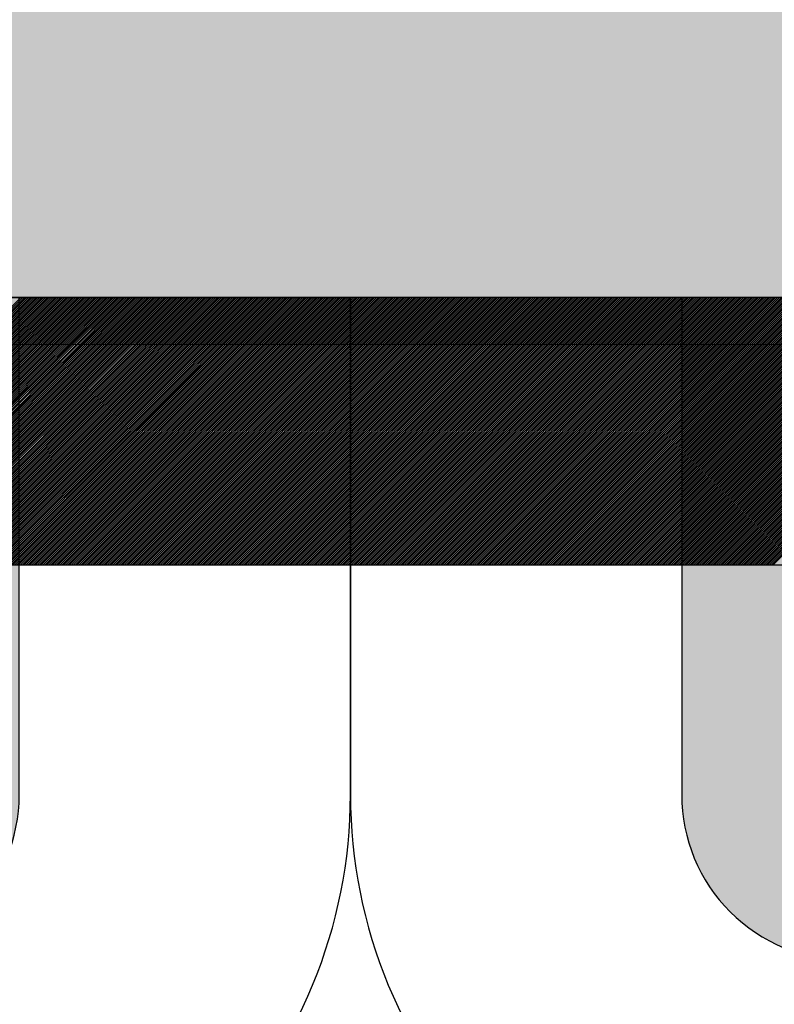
# Model space of a CAD drawing. Extents: x 3940905 to 4145695, y 925352 to 1109797.
# Tile 939 of 1056: x 4063071 to 4063141, y 1098893 to 1098985. Entities that reach past the tile are written whole.
import ezdxf

# ---------------------------------------------------------------- set-up
doc = ezdxf.new("R2010")
doc.units = 0
doc.header["$LTSCALE"] = 750
doc.header["$MEASUREMENT"] = 0
doc.layers.get('0').update_dxf_attribs({"linetype": 'CONTINUOUS', "lineweight": 0})
for name, color, linetype, lineweight in [('CKD Equipments', 252, 'CONTINUOUS', 0), ('CKD-Electrical Point', 7, 'CONTINUOUS', 25), ('COLUMN', 1, 'CONTINUOUS', 9)]:
    doc.layers.add(name, color=color, linetype=linetype, lineweight=lineweight)

# ---------------------------------------------------------------- blocks, each defined once
blk = doc.blocks.new('COLUMN')
at = {"layer": 'COLUMN'}
h = blk.add_hatch(color=1, dxfattribs=at)
h.dxf.hatch_style = 1
h.paths.add_polyline_path([(2683498.959, 965771.063), (2684447.959, 965771.063), (2684447.959, 965331.063), (2683498.959, 965331.063)])
h.paths.add_polyline_path([(2684237.959, 970191.063), (2683498.959, 970191.063), (2683498.959, 969191.063), (2684237.959, 969191.063)])
h.paths.add_polyline_path([(2687442.959, 969266.063), (2687037.959, 969266.063), (2687037.959, 970031.063), (2687442.959, 970031.063)])
h.paths.add_polyline_path([(2687107.959, 972041.447), (2687643.959, 972041.447), (2687643.959, 971756.063), (2687107.959, 971756.063)])
h.paths.add_polyline_path([(2683498.959, 973491.063), (2684407.959, 973491.063), (2684407.959, 973041.063), (2683498.959, 973041.063)])
h.paths.add_polyline_path([(2683648.959, 975761.063), (2683977.959, 975761.063), (2683977.959, 975211.063), (2683648.959, 975211.063)])
h.paths.add_polyline_path([(2686977.959, 975811.063), (2687727.959, 975811.063), (2687727.959, 975476.063), (2686977.959, 975476.063)])
h.paths.add_polyline_path([(2689868.959, 975851.063), (2689027.959, 975851.063), (2689027.959, 975556.063), (2689868.959, 975556.063)])
h.paths.add_polyline_path([(2686977.959, 973346.063), (2687643.959, 973346.063), (2687643.959, 973116.063), (2686977.959, 973116.063)])
h.paths.add_polyline_path([(2683823.959, 977646.063), (2684028.959, 977646.063), (2684028.959, 977211.063), (2683823.959, 977211.063)])
h.paths.add_polyline_path([(2683823.959, 979911.063), (2684103.959, 979911.063), (2684103.959, 980241.063), (2683823.959, 980241.063)])
h.paths.add_polyline_path([(2687803.959, 979891.063), (2688003.959, 979891.063), (2688003.959, 980241.063), (2687803.959, 980241.063)])
h.paths.add_polyline_path([(2691583.959, 979836.063), (2692013.959, 979836.063), (2692013.959, 980241.063), (2691583.959, 980241.063)])
h.paths.add_polyline_path([(2691695.959, 977346.063), (2692013.959, 977346.063), (2692013.959, 976786.063), (2691695.959, 976786.063)])
h.paths.add_polyline_path([(2687442.959, 965841.063), (2686812.959, 965841.063), (2686812.959, 965401.063), (2687442.959, 965401.063)])
h.paths.add_polyline_path([(2687467.959, 963421.063), (2686702.959, 963421.063), (2686702.959, 962976.063), (2687467.959, 962976.063)])
h.paths.add_polyline_path([(2684167.959, 963191.063), (2683398.959, 963191.063), (2683398.959, 962446.063), (2684167.959, 962446.063)])
h.paths.add_polyline_path([(2684447.959, 958916.063), (2683398.959, 958916.063), (2683398.959, 959356.063), (2684447.959, 959356.063)])
h.paths.add_polyline_path([(2684447.959, 957356.063), (2683413.959, 957356.063), (2683413.959, 956916.063), (2684447.959, 956916.063)])
h.paths.add_polyline_path([(2687457.959, 957436.063), (2686707.959, 957436.063), (2686707.959, 956996.063), (2687457.959, 956996.063)])
h.paths.add_polyline_path([(2687452.959, 959516.063), (2686692.959, 959516.063), (2686692.959, 959086.063), (2687452.959, 959086.063)])
h.paths.add_polyline_path([(2683413.959, 953326.063), (2684312.959, 953326.063), (2684312.959, 953776.063), (2683413.959, 953776.063)])
h.paths.add_polyline_path([(2683293.959, 952396.063), (2683767.959, 952396.063), (2683767.959, 951976.063), (2683293.959, 951976.063)])
h.paths.add_polyline_path([(2682463.959, 977841.063), (2681833.959, 977841.063), (2681833.959, 977051.063), (2682463.959, 977051.063)])
at = {"color": 2}
blk.add_lwpolyline([(2682463.959, 977841.063), (2681833.959, 977841.063), (2681833.959, 977051.063), (2682463.959, 977051.063)], close=True, dxfattribs=at)
at = {"layer": 'COLUMN', "color": 1}
blk.add_lwpolyline([(2682463.959, 977841.063), (2681833.959, 977841.063), (2681833.959, 977051.063), (2682463.959, 977051.063)], close=True, dxfattribs=at)
blk = doc.blocks.new('A$C41F15E28')
at = {"layer": 'CKD-Electrical Point'}
blk.add_hatch(color=7, dxfattribs=at).paths.add_polyline_path([(15.479, 0), (-15.479, 0), (-15.479, -46.437, 0.414214), (0, -61.916, 0.414214), (15.479, -46.437)])
at = {"layer": 'CKD-Electrical Point', "color": 7}
blk.add_lwpolyline([(-46.437, 0), (46.437, 0), (46.437, -46.437, -0.414214), (0, -92.875), (0, -92.875, -0.414214), (-46.437, -46.437), (-46.437, 0)], format="xyb", dxfattribs=at)
blk.add_lwpolyline([(-15.479, 0), (15.479, 0), (15.479, -46.437, -0.414214), (0, -61.916, -0.414214), (-15.479, -46.437)], format="xyb", close=True, dxfattribs=at)

msp = doc.modelspace()

# ---------------------------------------------------------------- linework, layer by layer
at = {"layer": 'CKD Equipments', "lineweight": -2, "ltscale": 0.2}
for p, q in [((4063292.188, 1098959.482), (4062627.188, 1098959.482)), ((4063292.188, 1098959.482), (4062627.188, 1098959.482)), ((4063267.188, 1098934.482), (4062652.188, 1098934.482))]:
    msp.add_line(p, q, dxfattribs=at)
at = {"layer": 'CKD Equipments', "color": 43, "linetype": 'Continuous', "lineweight": -2, "ltscale": 0.2}
for p, q in [((4063045.92, 1098934.482), (4063070.92, 1098959.482)), ((4063046.097, 1098934.482), (4063071.097, 1098959.482)), ((4063046.273, 1098934.482), (4063071.273, 1098959.482)), ((4063046.45, 1098934.482), (4063071.45, 1098959.482)), ((4063046.627, 1098934.482), (4063071.627, 1098959.482)), ((4063046.804, 1098934.482), (4063071.804, 1098959.482)), ((4063046.98, 1098934.482), (4063071.98, 1098959.482)), ((4063047.157, 1098934.482), (4063072.157, 1098959.482)), ((4063047.334, 1098934.482), (4063072.334, 1098959.482)), ((4063047.511, 1098934.482), (4063072.511, 1098959.482)), ((4063047.688, 1098934.482), (4063072.688, 1098959.482)), ((4063047.864, 1098934.482), (4063072.864, 1098959.482)), ((4063048.041, 1098934.482), (4063073.041, 1098959.482)), ((4063048.218, 1098934.482), (4063073.218, 1098959.482)), ((4063048.395, 1098934.482), (4063073.395, 1098959.482)), ((4063048.571, 1098934.482), (4063073.571, 1098959.482)), ((4063048.748, 1098934.482), (4063073.748, 1098959.482)), ((4063048.925, 1098934.482), (4063073.925, 1098959.482)), ((4063049.102, 1098934.482), (4063074.102, 1098959.482)), ((4063049.279, 1098934.482), (4063074.279, 1098959.482)), ((4063049.455, 1098934.482), (4063074.455, 1098959.482)), ((4063049.632, 1098934.482), (4063074.632, 1098959.482)), ((4063049.809, 1098934.482), (4063074.809, 1098959.482)), ((4063049.986, 1098934.482), (4063074.986, 1098959.482)), ((4063050.162, 1098934.482), (4063075.162, 1098959.482)), ((4063050.339, 1098934.482), (4063075.339, 1098959.482)), ((4063050.516, 1098934.482), (4063075.516, 1098959.482)), ((4063050.693, 1098934.482), (4063075.693, 1098959.482)), ((4063050.87, 1098934.482), (4063075.87, 1098959.482)), ((4063051.046, 1098934.482), (4063076.046, 1098959.482)), ((4063051.223, 1098934.482), (4063076.223, 1098959.482)), ((4063051.4, 1098934.482), (4063076.4, 1098959.482)), ((4063051.577, 1098934.482), (4063076.577, 1098959.482)), ((4063051.753, 1098934.482), (4063076.753, 1098959.482)), ((4063051.93, 1098934.482), (4063076.93, 1098959.482)), ((4063052.107, 1098934.482), (4063077.107, 1098959.482)), ((4063052.284, 1098934.482), (4063077.284, 1098959.482)), ((4063052.461, 1098934.482), (4063077.461, 1098959.482)), ((4063052.637, 1098934.482), (4063077.637, 1098959.482)), ((4063052.814, 1098934.482), (4063077.814, 1098959.482)), ((4063052.991, 1098934.482), (4063077.991, 1098959.482)), ((4063053.168, 1098934.482), (4063078.168, 1098959.482)), ((4063053.344, 1098934.482), (4063078.344, 1098959.482)), ((4063053.521, 1098934.482), (4063078.521, 1098959.482)), ((4063053.698, 1098934.482), (4063078.698, 1098959.482)), ((4063053.875, 1098934.482), (4063078.875, 1098959.482)), ((4063054.052, 1098934.482), (4063079.052, 1098959.482)), ((4063054.228, 1098934.482), (4063079.228, 1098959.482)), ((4063054.405, 1098934.482), (4063079.405, 1098959.482)), ((4063054.582, 1098934.482), (4063079.582, 1098959.482)), ((4063054.759, 1098934.482), (4063079.759, 1098959.482)), ((4063054.935, 1098934.482), (4063079.935, 1098959.482)), ((4063055.112, 1098934.482), (4063080.112, 1098959.482)), ((4063055.289, 1098934.482), (4063080.289, 1098959.482)), ((4063055.466, 1098934.482), (4063080.466, 1098959.482)), ((4063055.643, 1098934.482), (4063080.643, 1098959.482)), ((4063055.819, 1098934.482), (4063080.819, 1098959.482)), ((4063055.996, 1098934.482), (4063080.996, 1098959.482)), ((4063056.173, 1098934.482), (4063081.173, 1098959.482)), ((4063056.35, 1098934.482), (4063081.35, 1098959.482)), ((4063056.526, 1098934.482), (4063081.526, 1098959.482)), ((4063056.703, 1098934.482), (4063081.703, 1098959.482)), ((4063056.88, 1098934.482), (4063081.88, 1098959.482)), ((4063057.057, 1098934.482), (4063082.057, 1098959.482)), ((4063057.233, 1098934.482), (4063082.233, 1098959.482)), ((4063057.41, 1098934.482), (4063082.41, 1098959.482)), ((4063057.587, 1098934.482), (4063082.587, 1098959.482)), ((4063057.764, 1098934.482), (4063082.764, 1098959.482)), ((4063057.941, 1098934.482), (4063082.941, 1098959.482)), ((4063058.117, 1098934.482), (4063083.117, 1098959.482)), ((4063058.294, 1098934.482), (4063083.294, 1098959.482)), ((4063058.471, 1098934.482), (4063083.471, 1098959.482)), ((4063058.648, 1098934.482), (4063083.648, 1098959.482)), ((4063058.824, 1098934.482), (4063083.824, 1098959.482)), ((4063059.001, 1098934.482), (4063084.001, 1098959.482)), ((4063059.178, 1098934.482), (4063084.178, 1098959.482)), ((4063059.355, 1098934.482), (4063084.355, 1098959.482)), ((4063059.532, 1098934.482), (4063084.532, 1098959.482)), ((4063059.708, 1098934.482), (4063084.708, 1098959.482)), ((4063059.885, 1098934.482), (4063084.885, 1098959.482)), ((4063060.062, 1098934.482), (4063085.062, 1098959.482)), ((4063060.239, 1098934.482), (4063085.239, 1098959.482)), ((4063060.415, 1098934.482), (4063085.415, 1098959.482)), ((4063060.592, 1098934.482), (4063085.592, 1098959.482)), ((4063060.769, 1098934.482), (4063085.769, 1098959.482)), ((4063060.946, 1098934.482), (4063085.946, 1098959.482)), ((4063061.123, 1098934.482), (4063086.123, 1098959.482)), ((4063061.299, 1098934.482), (4063086.299, 1098959.482)), ((4063061.476, 1098934.482), (4063086.476, 1098959.482)), ((4063061.653, 1098934.482), (4063086.653, 1098959.482)), ((4063061.83, 1098934.482), (4063086.83, 1098959.482)), ((4063062.006, 1098934.482), (4063087.006, 1098959.482)), ((4063062.183, 1098934.482), (4063087.183, 1098959.482)), ((4063062.36, 1098934.482), (4063087.36, 1098959.482)), ((4063062.537, 1098934.482), (4063087.537, 1098959.482)), ((4063062.714, 1098934.482), (4063087.714, 1098959.482)), ((4063062.89, 1098934.482), (4063087.89, 1098959.482)), ((4063063.067, 1098934.482), (4063088.067, 1098959.482)), ((4063063.244, 1098934.482), (4063088.244, 1098959.482)), ((4063063.421, 1098934.482), (4063088.421, 1098959.482)), ((4063063.597, 1098934.482), (4063088.597, 1098959.482)), ((4063063.774, 1098934.482), (4063088.774, 1098959.482)), ((4063063.951, 1098934.482), (4063088.951, 1098959.482)), ((4063064.128, 1098934.482), (4063089.128, 1098959.482)), ((4063064.305, 1098934.482), (4063089.305, 1098959.482)), ((4063064.481, 1098934.482), (4063089.481, 1098959.482)), ((4063064.658, 1098934.482), (4063089.658, 1098959.482)), ((4063064.835, 1098934.482), (4063089.835, 1098959.482)), ((4063065.012, 1098934.482), (4063090.012, 1098959.482)), ((4063065.188, 1098934.482), (4063090.188, 1098959.482)), ((4063065.365, 1098934.482), (4063090.365, 1098959.482)), ((4063065.542, 1098934.482), (4063090.542, 1098959.482)), ((4063065.719, 1098934.482), (4063090.719, 1098959.482)), ((4063065.896, 1098934.482), (4063090.896, 1098959.482)), ((4063066.072, 1098934.482), (4063091.072, 1098959.482)), ((4063066.249, 1098934.482), (4063091.249, 1098959.482)), ((4063066.426, 1098934.482), (4063091.426, 1098959.482)), ((4063066.603, 1098934.482), (4063091.603, 1098959.482)), ((4063066.779, 1098934.482), (4063091.779, 1098959.482)), ((4063066.956, 1098934.482), (4063091.956, 1098959.482)), ((4063067.133, 1098934.482), (4063092.133, 1098959.482)), ((4063067.31, 1098934.482), (4063092.31, 1098959.482)), ((4063067.487, 1098934.482), (4063092.487, 1098959.482)), ((4063067.663, 1098934.482), (4063092.663, 1098959.482)), ((4063067.84, 1098934.482), (4063092.84, 1098959.482)), ((4063068.017, 1098934.482), (4063093.017, 1098959.482)), ((4063068.194, 1098934.482), (4063093.194, 1098959.482)), ((4063068.37, 1098934.482), (4063093.37, 1098959.482)), ((4063068.547, 1098934.482), (4063093.547, 1098959.482)), ((4063068.724, 1098934.482), (4063093.724, 1098959.482)), ((4063068.901, 1098934.482), (4063093.901, 1098959.482)), ((4063069.078, 1098934.482), (4063094.078, 1098959.482)), ((4063069.254, 1098934.482), (4063094.254, 1098959.482)), ((4063069.431, 1098934.482), (4063094.431, 1098959.482)), ((4063069.608, 1098934.482), (4063094.608, 1098959.482)), ((4063069.785, 1098934.482), (4063094.785, 1098959.482)), ((4063069.961, 1098934.482), (4063094.961, 1098959.482)), ((4063070.138, 1098934.482), (4063095.138, 1098959.482)), ((4063070.315, 1098934.482), (4063095.315, 1098959.482)), ((4063070.492, 1098934.482), (4063095.492, 1098959.482)), ((4063070.669, 1098934.482), (4063095.669, 1098959.482)), ((4063070.845, 1098934.482), (4063095.845, 1098959.482)), ((4063071.022, 1098934.482), (4063096.022, 1098959.482)), ((4063071.199, 1098934.482), (4063096.199, 1098959.482)), ((4063071.376, 1098934.482), (4063096.376, 1098959.482)), ((4063071.552, 1098934.482), (4063096.552, 1098959.482)), ((4063071.729, 1098934.482), (4063096.729, 1098959.482)), ((4063071.906, 1098934.482), (4063096.906, 1098959.482)), ((4063072.083, 1098934.482), (4063097.083, 1098959.482)), ((4063072.26, 1098934.482), (4063097.26, 1098959.482)), ((4063072.436, 1098934.482), (4063097.436, 1098959.482)), ((4063072.613, 1098934.482), (4063097.613, 1098959.482)), ((4063072.79, 1098934.482), (4063097.79, 1098959.482)), ((4063072.967, 1098934.482), (4063097.967, 1098959.482)), ((4063073.143, 1098934.482), (4063098.143, 1098959.482)), ((4063073.32, 1098934.482), (4063098.32, 1098959.482)), ((4063073.497, 1098934.482), (4063098.497, 1098959.482)), ((4063073.674, 1098934.482), (4063098.674, 1098959.482)), ((4063073.851, 1098934.482), (4063098.851, 1098959.482)), ((4063074.027, 1098934.482), (4063099.027, 1098959.482)), ((4063074.204, 1098934.482), (4063099.204, 1098959.482)), ((4063074.381, 1098934.482), (4063099.381, 1098959.482)), ((4063074.558, 1098934.482), (4063099.558, 1098959.482)), ((4063074.734, 1098934.482), (4063099.734, 1098959.482)), ((4063074.911, 1098934.482), (4063099.911, 1098959.482)), ((4063075.088, 1098934.482), (4063100.088, 1098959.482)), ((4063075.265, 1098934.482), (4063100.265, 1098959.482)), ((4063075.441, 1098934.482), (4063100.441, 1098959.482)), ((4063075.618, 1098934.482), (4063100.618, 1098959.482)), ((4063075.795, 1098934.482), (4063100.795, 1098959.482)), ((4063075.972, 1098934.482), (4063100.972, 1098959.482)), ((4063076.149, 1098934.482), (4063101.149, 1098959.482)), ((4063076.325, 1098934.482), (4063101.325, 1098959.482)), ((4063076.502, 1098934.482), (4063101.502, 1098959.482)), ((4063076.679, 1098934.482), (4063101.679, 1098959.482)), ((4063076.856, 1098934.482), (4063101.856, 1098959.482)), ((4063077.032, 1098934.482), (4063102.032, 1098959.482)), ((4063077.209, 1098934.482), (4063102.209, 1098959.482)), ((4063077.386, 1098934.482), (4063102.386, 1098959.482)), ((4063077.563, 1098934.482), (4063102.563, 1098959.482)), ((4063077.74, 1098934.482), (4063102.74, 1098959.482)), ((4063077.916, 1098934.482), (4063102.916, 1098959.482)), ((4063078.093, 1098934.482), (4063103.093, 1098959.482)), ((4063078.27, 1098934.482), (4063103.27, 1098959.482)), ((4063078.447, 1098934.482), (4063103.447, 1098959.482)), ((4063078.623, 1098934.482), (4063103.623, 1098959.482)), ((4063078.8, 1098934.482), (4063103.8, 1098959.482)), ((4063078.977, 1098934.482), (4063103.977, 1098959.482)), ((4063079.154, 1098934.482), (4063104.154, 1098959.482)), ((4063079.331, 1098934.482), (4063104.331, 1098959.482)), ((4063079.507, 1098934.482), (4063104.507, 1098959.482)), ((4063079.684, 1098934.482), (4063104.684, 1098959.482)), ((4063079.861, 1098934.482), (4063104.861, 1098959.482)), ((4063080.038, 1098934.482), (4063105.038, 1098959.482)), ((4063080.214, 1098934.482), (4063105.214, 1098959.482)), ((4063080.391, 1098934.482), (4063105.391, 1098959.482)), ((4063080.568, 1098934.482), (4063105.568, 1098959.482)), ((4063080.745, 1098934.482), (4063105.745, 1098959.482)), ((4063080.922, 1098934.482), (4063105.922, 1098959.482)), ((4063081.098, 1098934.482), (4063106.098, 1098959.482)), ((4063081.275, 1098934.482), (4063106.275, 1098959.482)), ((4063081.452, 1098934.482), (4063106.452, 1098959.482)), ((4063081.629, 1098934.482), (4063106.629, 1098959.482)), ((4063081.805, 1098934.482), (4063106.805, 1098959.482)), ((4063081.982, 1098934.482), (4063106.982, 1098959.482)), ((4063082.159, 1098934.482), (4063107.159, 1098959.482)), ((4063082.336, 1098934.482), (4063107.336, 1098959.482)), ((4063082.513, 1098934.482), (4063107.513, 1098959.482)), ((4063082.689, 1098934.482), (4063107.689, 1098959.482)), ((4063082.866, 1098934.482), (4063107.866, 1098959.482)), ((4063083.043, 1098934.482), (4063108.043, 1098959.482)), ((4063083.22, 1098934.482), (4063108.22, 1098959.482)), ((4063083.396, 1098934.482), (4063108.396, 1098959.482)), ((4063083.573, 1098934.482), (4063108.573, 1098959.482)), ((4063083.75, 1098934.482), (4063108.75, 1098959.482)), ((4063083.927, 1098934.482), (4063108.927, 1098959.482)), ((4063084.104, 1098934.482), (4063109.104, 1098959.482)), ((4063084.28, 1098934.482), (4063109.28, 1098959.482)), ((4063084.457, 1098934.482), (4063109.457, 1098959.482)), ((4063084.634, 1098934.482), (4063109.634, 1098959.482)), ((4063084.811, 1098934.482), (4063109.811, 1098959.482)), ((4063084.987, 1098934.482), (4063109.987, 1098959.482)), ((4063085.164, 1098934.482), (4063110.164, 1098959.482)), ((4063085.341, 1098934.482), (4063110.341, 1098959.482)), ((4063085.518, 1098934.482), (4063110.518, 1098959.482)), ((4063085.695, 1098934.482), (4063110.695, 1098959.482)), ((4063085.871, 1098934.482), (4063110.871, 1098959.482)), ((4063086.048, 1098934.482), (4063111.048, 1098959.482)), ((4063086.225, 1098934.482), (4063111.225, 1098959.482)), ((4063086.402, 1098934.482), (4063111.402, 1098959.482)), ((4063086.578, 1098934.482), (4063111.578, 1098959.482)), ((4063086.755, 1098934.482), (4063111.755, 1098959.482)), ((4063086.932, 1098934.482), (4063111.932, 1098959.482)), ((4063087.109, 1098934.482), (4063112.109, 1098959.482)), ((4063087.286, 1098934.482), (4063112.286, 1098959.482)), ((4063087.462, 1098934.482), (4063112.462, 1098959.482)), ((4063087.639, 1098934.482), (4063112.639, 1098959.482)), ((4063087.816, 1098934.482), (4063112.816, 1098959.482)), ((4063087.993, 1098934.482), (4063112.993, 1098959.482)), ((4063088.169, 1098934.482), (4063113.169, 1098959.482)), ((4063088.346, 1098934.482), (4063113.346, 1098959.482)), ((4063088.523, 1098934.482), (4063113.523, 1098959.482)), ((4063088.7, 1098934.482), (4063113.7, 1098959.482)), ((4063088.877, 1098934.482), (4063113.877, 1098959.482)), ((4063089.053, 1098934.482), (4063114.053, 1098959.482)), ((4063089.23, 1098934.482), (4063114.23, 1098959.482)), ((4063089.407, 1098934.482), (4063114.407, 1098959.482)), ((4063089.584, 1098934.482), (4063114.584, 1098959.482)), ((4063089.76, 1098934.482), (4063114.76, 1098959.482)), ((4063089.937, 1098934.482), (4063114.937, 1098959.482)), ((4063090.114, 1098934.482), (4063115.114, 1098959.482)), ((4063090.291, 1098934.482), (4063115.291, 1098959.482)), ((4063090.468, 1098934.482), (4063115.468, 1098959.482)), ((4063090.644, 1098934.482), (4063115.644, 1098959.482)), ((4063090.821, 1098934.482), (4063115.821, 1098959.482)), ((4063090.998, 1098934.482), (4063115.998, 1098959.482)), ((4063091.175, 1098934.482), (4063116.175, 1098959.482)), ((4063091.351, 1098934.482), (4063116.351, 1098959.482)), ((4063091.528, 1098934.482), (4063116.528, 1098959.482)), ((4063091.705, 1098934.482), (4063116.705, 1098959.482)), ((4063091.882, 1098934.482), (4063116.882, 1098959.482)), ((4063092.058, 1098934.482), (4063117.058, 1098959.482)), ((4063092.235, 1098934.482), (4063117.235, 1098959.482)), ((4063092.412, 1098934.482), (4063117.412, 1098959.482)), ((4063092.589, 1098934.482), (4063117.589, 1098959.482)), ((4063092.766, 1098934.482), (4063117.766, 1098959.482)), ((4063092.942, 1098934.482), (4063117.942, 1098959.482)), ((4063093.119, 1098934.482), (4063118.119, 1098959.482)), ((4063093.296, 1098934.482), (4063118.296, 1098959.482)), ((4063093.473, 1098934.482), (4063118.473, 1098959.482)), ((4063093.649, 1098934.482), (4063118.649, 1098959.482)), ((4063093.826, 1098934.482), (4063118.826, 1098959.482)), ((4063094.003, 1098934.482), (4063119.003, 1098959.482)), ((4063094.18, 1098934.482), (4063119.18, 1098959.482)), ((4063094.357, 1098934.482), (4063119.357, 1098959.482)), ((4063094.533, 1098934.482), (4063119.533, 1098959.482)), ((4063094.71, 1098934.482), (4063119.71, 1098959.482)), ((4063094.887, 1098934.482), (4063119.887, 1098959.482)), ((4063095.064, 1098934.482), (4063120.064, 1098959.482)), ((4063095.24, 1098934.482), (4063120.24, 1098959.482)), ((4063095.417, 1098934.482), (4063120.417, 1098959.482)), ((4063095.594, 1098934.482), (4063120.594, 1098959.482)), ((4063095.771, 1098934.482), (4063120.771, 1098959.482)), ((4063095.948, 1098934.482), (4063120.948, 1098959.482)), ((4063096.124, 1098934.482), (4063121.124, 1098959.482)), ((4063096.301, 1098934.482), (4063121.301, 1098959.482)), ((4063096.478, 1098934.482), (4063121.478, 1098959.482)), ((4063096.655, 1098934.482), (4063121.655, 1098959.482)), ((4063096.831, 1098934.482), (4063121.831, 1098959.482)), ((4063097.008, 1098934.482), (4063122.008, 1098959.482)), ((4063097.185, 1098934.482), (4063122.185, 1098959.482)), ((4063097.362, 1098934.482), (4063122.362, 1098959.482)), ((4063097.539, 1098934.482), (4063122.539, 1098959.482)), ((4063097.715, 1098934.482), (4063122.715, 1098959.482)), ((4063097.892, 1098934.482), (4063122.892, 1098959.482)), ((4063098.069, 1098934.482), (4063123.069, 1098959.482)), ((4063098.246, 1098934.482), (4063123.246, 1098959.482)), ((4063098.422, 1098934.482), (4063123.422, 1098959.482)), ((4063098.599, 1098934.482), (4063123.599, 1098959.482)), ((4063098.776, 1098934.482), (4063123.776, 1098959.482)), ((4063098.953, 1098934.482), (4063123.953, 1098959.482)), ((4063099.13, 1098934.482), (4063124.13, 1098959.482)), ((4063099.306, 1098934.482), (4063124.306, 1098959.482)), ((4063099.483, 1098934.482), (4063124.483, 1098959.482)), ((4063099.66, 1098934.482), (4063124.66, 1098959.482)), ((4063099.837, 1098934.482), (4063124.837, 1098959.482)), ((4063100.013, 1098934.482), (4063125.013, 1098959.482)), ((4063100.19, 1098934.482), (4063125.19, 1098959.482)), ((4063100.367, 1098934.482), (4063125.367, 1098959.482)), ((4063100.544, 1098934.482), (4063125.544, 1098959.482)), ((4063100.721, 1098934.482), (4063125.721, 1098959.482)), ((4063100.897, 1098934.482), (4063125.897, 1098959.482)), ((4063101.074, 1098934.482), (4063126.074, 1098959.482)), ((4063101.251, 1098934.482), (4063126.251, 1098959.482)), ((4063101.428, 1098934.482), (4063126.428, 1098959.482)), ((4063101.604, 1098934.482), (4063126.604, 1098959.482)), ((4063101.781, 1098934.482), (4063126.781, 1098959.482)), ((4063101.958, 1098934.482), (4063126.958, 1098959.482)), ((4063102.135, 1098934.482), (4063127.135, 1098959.482)), ((4063102.312, 1098934.482), (4063127.312, 1098959.482)), ((4063102.488, 1098934.482), (4063127.488, 1098959.482)), ((4063102.665, 1098934.482), (4063127.665, 1098959.482)), ((4063102.842, 1098934.482), (4063127.842, 1098959.482)), ((4063103.019, 1098934.482), (4063128.019, 1098959.482)), ((4063103.195, 1098934.482), (4063128.195, 1098959.482)), ((4063103.372, 1098934.482), (4063128.372, 1098959.482)), ((4063103.549, 1098934.482), (4063128.549, 1098959.482)), ((4063103.726, 1098934.482), (4063128.726, 1098959.482)), ((4063103.903, 1098934.482), (4063128.903, 1098959.482)), ((4063104.079, 1098934.482), (4063129.079, 1098959.482)), ((4063104.256, 1098934.482), (4063129.256, 1098959.482)), ((4063104.433, 1098934.482), (4063129.433, 1098959.482)), ((4063104.61, 1098934.482), (4063129.61, 1098959.482)), ((4063104.786, 1098934.482), (4063129.786, 1098959.482)), ((4063104.963, 1098934.482), (4063129.963, 1098959.482)), ((4063105.14, 1098934.482), (4063130.14, 1098959.482)), ((4063105.317, 1098934.482), (4063130.317, 1098959.482)), ((4063105.494, 1098934.482), (4063130.494, 1098959.482)), ((4063105.67, 1098934.482), (4063130.67, 1098959.482)), ((4063105.847, 1098934.482), (4063130.847, 1098959.482)), ((4063106.024, 1098934.482), (4063131.024, 1098959.482)), ((4063106.201, 1098934.482), (4063131.201, 1098959.482)), ((4063106.377, 1098934.482), (4063131.377, 1098959.482)), ((4063106.554, 1098934.482), (4063131.554, 1098959.482)), ((4063106.731, 1098934.482), (4063131.731, 1098959.482)), ((4063106.908, 1098934.482), (4063131.908, 1098959.482)), ((4063107.085, 1098934.482), (4063132.085, 1098959.482)), ((4063107.261, 1098934.482), (4063132.261, 1098959.482)), ((4063107.438, 1098934.482), (4063132.438, 1098959.482)), ((4063107.615, 1098934.482), (4063132.615, 1098959.482)), ((4063107.792, 1098934.482), (4063132.792, 1098959.482)), ((4063107.968, 1098934.482), (4063132.968, 1098959.482)), ((4063108.145, 1098934.482), (4063133.145, 1098959.482)), ((4063108.322, 1098934.482), (4063133.322, 1098959.482)), ((4063108.499, 1098934.482), (4063133.499, 1098959.482)), ((4063108.676, 1098934.482), (4063133.676, 1098959.482)), ((4063108.852, 1098934.482), (4063133.852, 1098959.482)), ((4063109.029, 1098934.482), (4063134.029, 1098959.482)), ((4063109.206, 1098934.482), (4063134.206, 1098959.482)), ((4063109.383, 1098934.482), (4063134.383, 1098959.482)), ((4063109.559, 1098934.482), (4063134.559, 1098959.482)), ((4063109.736, 1098934.482), (4063134.736, 1098959.482)), ((4063109.913, 1098934.482), (4063134.913, 1098959.482)), ((4063110.09, 1098934.482), (4063135.09, 1098959.482)), ((4063110.266, 1098934.482), (4063135.266, 1098959.482)), ((4063110.443, 1098934.482), (4063135.443, 1098959.482)), ((4063110.62, 1098934.482), (4063135.62, 1098959.482)), ((4063110.797, 1098934.482), (4063135.797, 1098959.482)), ((4063110.974, 1098934.482), (4063135.974, 1098959.482)), ((4063111.15, 1098934.482), (4063136.15, 1098959.482)), ((4063111.327, 1098934.482), (4063136.327, 1098959.482)), ((4063111.504, 1098934.482), (4063136.504, 1098959.482)), ((4063111.681, 1098934.482), (4063136.681, 1098959.482)), ((4063111.857, 1098934.482), (4063136.857, 1098959.482)), ((4063112.034, 1098934.482), (4063137.034, 1098959.482)), ((4063112.211, 1098934.482), (4063137.211, 1098959.482)), ((4063112.388, 1098934.482), (4063137.388, 1098959.482)), ((4063112.565, 1098934.482), (4063137.565, 1098959.482)), ((4063112.741, 1098934.482), (4063137.741, 1098959.482)), ((4063112.918, 1098934.482), (4063137.918, 1098959.482)), ((4063113.095, 1098934.482), (4063138.095, 1098959.482)), ((4063113.272, 1098934.482), (4063138.272, 1098959.482)), ((4063113.448, 1098934.482), (4063138.448, 1098959.482)), ((4063113.625, 1098934.482), (4063138.625, 1098959.482)), ((4063113.802, 1098934.482), (4063138.802, 1098959.482)), ((4063113.979, 1098934.482), (4063138.979, 1098959.482)), ((4063114.156, 1098934.482), (4063139.156, 1098959.482)), ((4063114.332, 1098934.482), (4063139.332, 1098959.482)), ((4063114.509, 1098934.482), (4063139.509, 1098959.482)), ((4063114.686, 1098934.482), (4063139.686, 1098959.482)), ((4063114.863, 1098934.482), (4063139.863, 1098959.482)), ((4063115.039, 1098934.482), (4063140.039, 1098959.482)), ((4063115.216, 1098934.482), (4063140.216, 1098959.482)), ((4063115.393, 1098934.482), (4063140.393, 1098959.482)), ((4063115.57, 1098934.482), (4063140.57, 1098959.482)), ((4063115.747, 1098934.482), (4063140.747, 1098959.482)), ((4063115.923, 1098934.482), (4063140.923, 1098959.482)), ((4063116.1, 1098934.482), (4063141.1, 1098959.482)), ((4063116.277, 1098934.482), (4063141.277, 1098959.482)), ((4063116.454, 1098934.482), (4063141.454, 1098959.482)), ((4063116.63, 1098934.482), (4063141.63, 1098959.482)), ((4063116.807, 1098934.482), (4063141.807, 1098959.482)), ((4063116.984, 1098934.482), (4063141.984, 1098959.482)), ((4063117.161, 1098934.482), (4063142.161, 1098959.482)), ((4063117.338, 1098934.482), (4063142.338, 1098959.482)), ((4063117.514, 1098934.482), (4063142.514, 1098959.482)), ((4063117.691, 1098934.482), (4063142.691, 1098959.482)), ((4063117.868, 1098934.482), (4063142.868, 1098959.482)), ((4063118.045, 1098934.482), (4063143.045, 1098959.482)), ((4063118.221, 1098934.482), (4063143.221, 1098959.482)), ((4063118.398, 1098934.482), (4063143.398, 1098959.482)), ((4063118.575, 1098934.482), (4063143.575, 1098959.482)), ((4063118.752, 1098934.482), (4063143.752, 1098959.482)), ((4063118.929, 1098934.482), (4063143.929, 1098959.482)), ((4063119.105, 1098934.482), (4063144.105, 1098959.482)), ((4063119.282, 1098934.482), (4063144.282, 1098959.482)), ((4063119.459, 1098934.482), (4063144.459, 1098959.482)), ((4063119.636, 1098934.482), (4063144.636, 1098959.482)), ((4063119.812, 1098934.482), (4063144.812, 1098959.482)), ((4063119.989, 1098934.482), (4063144.989, 1098959.482)), ((4063120.166, 1098934.482), (4063145.166, 1098959.482)), ((4063120.343, 1098934.482), (4063145.343, 1098959.482)), ((4063120.52, 1098934.482), (4063145.52, 1098959.482)), ((4063120.696, 1098934.482), (4063145.696, 1098959.482)), ((4063120.873, 1098934.482), (4063145.873, 1098959.482)), ((4063121.05, 1098934.482), (4063146.05, 1098959.482)), ((4063121.227, 1098934.482), (4063146.227, 1098959.482)), ((4063121.403, 1098934.482), (4063146.403, 1098959.482)), ((4063121.58, 1098934.482), (4063146.58, 1098959.482)), ((4063121.757, 1098934.482), (4063146.757, 1098959.482)), ((4063121.934, 1098934.482), (4063146.934, 1098959.482)), ((4063122.111, 1098934.482), (4063147.111, 1098959.482)), ((4063122.287, 1098934.482), (4063147.287, 1098959.482)), ((4063122.464, 1098934.482), (4063147.464, 1098959.482)), ((4063122.641, 1098934.482), (4063147.641, 1098959.482)), ((4063122.818, 1098934.482), (4063147.818, 1098959.482)), ((4063122.994, 1098934.482), (4063147.994, 1098959.482)), ((4063123.171, 1098934.482), (4063148.171, 1098959.482)), ((4063123.348, 1098934.482), (4063148.348, 1098959.482)), ((4063123.525, 1098934.482), (4063148.525, 1098959.482)), ((4063123.702, 1098934.482), (4063148.702, 1098959.482)), ((4063123.878, 1098934.482), (4063148.878, 1098959.482)), ((4063124.055, 1098934.482), (4063149.055, 1098959.482)), ((4063124.232, 1098934.482), (4063149.232, 1098959.482)), ((4063124.409, 1098934.482), (4063149.409, 1098959.482)), ((4063124.585, 1098934.482), (4063149.585, 1098959.482)), ((4063124.762, 1098934.482), (4063149.762, 1098959.482)), ((4063124.939, 1098934.482), (4063149.939, 1098959.482)), ((4063125.116, 1098934.482), (4063150.116, 1098959.482)), ((4063125.293, 1098934.482), (4063150.293, 1098959.482)), ((4063125.469, 1098934.482), (4063150.469, 1098959.482)), ((4063125.646, 1098934.482), (4063150.646, 1098959.482)), ((4063125.823, 1098934.482), (4063150.823, 1098959.482)), ((4063126, 1098934.482), (4063151, 1098959.482)), ((4063126.176, 1098934.482), (4063151.176, 1098959.482)), ((4063126.353, 1098934.482), (4063151.353, 1098959.482)), ((4063126.53, 1098934.482), (4063151.53, 1098959.482)), ((4063126.707, 1098934.482), (4063151.707, 1098959.482)), ((4063126.884, 1098934.482), (4063151.884, 1098959.482)), ((4063127.06, 1098934.482), (4063152.06, 1098959.482)), ((4063127.237, 1098934.482), (4063152.237, 1098959.482)), ((4063127.414, 1098934.482), (4063152.414, 1098959.482)), ((4063127.591, 1098934.482), (4063152.591, 1098959.482)), ((4063127.767, 1098934.482), (4063152.767, 1098959.482)), ((4063127.944, 1098934.482), (4063152.944, 1098959.482)), ((4063128.121, 1098934.482), (4063153.121, 1098959.482)), ((4063128.298, 1098934.482), (4063153.298, 1098959.482)), ((4063128.474, 1098934.482), (4063153.474, 1098959.482)), ((4063128.651, 1098934.482), (4063153.651, 1098959.482)), ((4063128.828, 1098934.482), (4063153.828, 1098959.482)), ((4063129.005, 1098934.482), (4063154.005, 1098959.482)), ((4063129.182, 1098934.482), (4063154.182, 1098959.482)), ((4063129.358, 1098934.482), (4063154.358, 1098959.482)), ((4063129.535, 1098934.482), (4063154.535, 1098959.482)), ((4063129.712, 1098934.482), (4063154.712, 1098959.482)), ((4063129.889, 1098934.482), (4063154.889, 1098959.482)), ((4063130.065, 1098934.482), (4063155.065, 1098959.482)), ((4063130.242, 1098934.482), (4063155.242, 1098959.482)), ((4063130.419, 1098934.482), (4063155.419, 1098959.482)), ((4063130.596, 1098934.482), (4063155.596, 1098959.482)), ((4063130.773, 1098934.482), (4063155.773, 1098959.482)), ((4063130.949, 1098934.482), (4063155.949, 1098959.482)), ((4063131.126, 1098934.482), (4063156.126, 1098959.482)), ((4063131.303, 1098934.482), (4063156.303, 1098959.482)), ((4063131.48, 1098934.482), (4063156.48, 1098959.482)), ((4063131.656, 1098934.482), (4063156.656, 1098959.482)), ((4063131.833, 1098934.482), (4063156.833, 1098959.482)), ((4063132.01, 1098934.482), (4063157.01, 1098959.482)), ((4063132.187, 1098934.482), (4063157.187, 1098959.482)), ((4063132.364, 1098934.482), (4063157.364, 1098959.482)), ((4063132.54, 1098934.482), (4063157.54, 1098959.482)), ((4063132.717, 1098934.482), (4063157.717, 1098959.482)), ((4063132.894, 1098934.482), (4063157.894, 1098959.482)), ((4063133.071, 1098934.482), (4063158.071, 1098959.482)), ((4063133.247, 1098934.482), (4063158.247, 1098959.482)), ((4063133.424, 1098934.482), (4063158.424, 1098959.482)), ((4063133.601, 1098934.482), (4063158.601, 1098959.482)), ((4063133.778, 1098934.482), (4063158.778, 1098959.482)), ((4063133.955, 1098934.482), (4063158.955, 1098959.482)), ((4063134.131, 1098934.482), (4063159.131, 1098959.482)), ((4063134.308, 1098934.482), (4063159.308, 1098959.482)), ((4063134.485, 1098934.482), (4063159.485, 1098959.482)), ((4063134.662, 1098934.482), (4063159.662, 1098959.482)), ((4063134.838, 1098934.482), (4063159.838, 1098959.482)), ((4063135.015, 1098934.482), (4063160.015, 1098959.482)), ((4063135.192, 1098934.482), (4063160.192, 1098959.482)), ((4063135.369, 1098934.482), (4063160.369, 1098959.482)), ((4063135.546, 1098934.482), (4063160.546, 1098959.482)), ((4063135.722, 1098934.482), (4063160.722, 1098959.482)), ((4063135.899, 1098934.482), (4063160.899, 1098959.482)), ((4063136.076, 1098934.482), (4063161.076, 1098959.482)), ((4063136.253, 1098934.482), (4063161.253, 1098959.482)), ((4063136.429, 1098934.482), (4063161.429, 1098959.482)), ((4063136.606, 1098934.482), (4063161.606, 1098959.482)), ((4063136.783, 1098934.482), (4063161.783, 1098959.482)), ((4063136.96, 1098934.482), (4063161.96, 1098959.482)), ((4063137.137, 1098934.482), (4063162.137, 1098959.482)), ((4063137.313, 1098934.482), (4063162.313, 1098959.482)), ((4063137.49, 1098934.482), (4063162.49, 1098959.482)), ((4063137.667, 1098934.482), (4063162.667, 1098959.482)), ((4063137.844, 1098934.482), (4063162.844, 1098959.482)), ((4063138.02, 1098934.482), (4063163.02, 1098959.482)), ((4063138.197, 1098934.482), (4063163.197, 1098959.482)), ((4063138.374, 1098934.482), (4063163.374, 1098959.482)), ((4063138.551, 1098934.482), (4063163.551, 1098959.482)), ((4063138.728, 1098934.482), (4063163.728, 1098959.482)), ((4063138.904, 1098934.482), (4063163.904, 1098959.482)), ((4063139.081, 1098934.482), (4063164.081, 1098959.482)), ((4063139.258, 1098934.482), (4063164.258, 1098959.482)), ((4063139.435, 1098934.482), (4063164.435, 1098959.482)), ((4063139.611, 1098934.482), (4063164.611, 1098959.482)), ((4063139.788, 1098934.482), (4063164.788, 1098959.482)), ((4063139.965, 1098934.482), (4063164.965, 1098959.482)), ((4063140.142, 1098934.482), (4063165.142, 1098959.482)), ((4063140.319, 1098934.482), (4063165.319, 1098959.482)), ((4063140.495, 1098934.482), (4063165.495, 1098959.482)), ((4063140.672, 1098934.482), (4063165.672, 1098959.482)), ((4063140.849, 1098934.482), (4063165.849, 1098959.482)), ((4063141.026, 1098934.482), (4063166.026, 1098959.482)), ((4063141.202, 1098934.482), (4063166.202, 1098959.482))]:
    msp.add_line(p, q, dxfattribs=at)

# ---------------------------------------------------------------- block references
at = {"layer": 'CKD-Electrical Point', "color": 2, "lineweight": 50, "xscale": -1, "rotation": 0.003611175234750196}
for p in [(4063055.275, 1098959.473), (4063148.149, 1098959.479)]:
    msp.add_blockref('A$C41F15E28', p, dxfattribs=at)
at = {"layer": 'COLUMN'}
msp.add_blockref('COLUMN', (1380809.801, 121904.054), dxfattribs=at)

doc.saveas('drawing.dxf')
